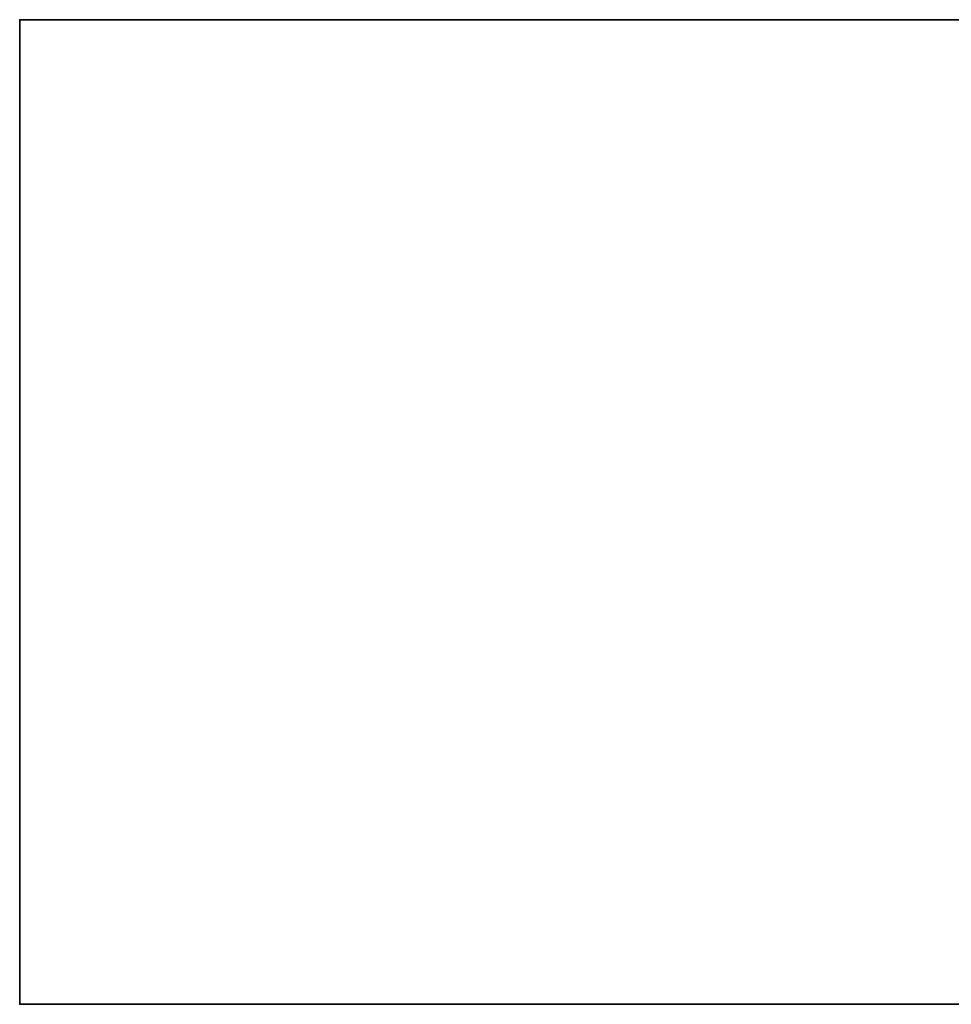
# Model space of a CAD drawing. Header units: millimetres. Extents: x -527 to 5177, y -116 to 161.
# Tile 993 of 1056: x 3823 to 3967, y -9 to 142. Entities that reach past the tile are written whole.
import ezdxf

# ---------------------------------------------------------------- set-up
doc = ezdxf.new("R2010")
doc.units = ezdxf.units.MM
doc.layers.add('152', color=7, linetype='Continuous', true_color=0xffffff)

# ---------------------------------------------------------------- blocks, each defined once
blk = doc.blocks.new('UG_SURFACE_376')
at = {"layer": '152', "color": 252, "linetype": 'Continuous', "lineweight": 35}
for points in [[(3823, -9.3, -7.75), (3823, 142.4, -7.75), (3973, 142.4, -7.75), (3973, -9.3, -7.75)], [(3823, 142.4, 2212.25), (5177, 142.4, 2212.25), (5027, 142.4, 2062.25), (3973, 142.4, 2062.25)], [(3973, 142.4, 2062.25), (3973, 142.4, -7.75), (3823, 142.4, -7.75), (3823, 142.4, 2212.25)], [(3823, -9.3, 2212.25), (3823, 142.4, 2212.25), (3823, 142.4, -7.75), (3823, -9.3, -7.75)], [(5177, -9.3, 2212.25), (5177, 142.4, 2212.25), (3823, 142.4, 2212.25), (3823, -9.3, 2212.25)], [(5177, -9.3, 2212.25), (3823, -9.3, 2212.25), (3973, -9.3, 2062.25), (5027, -9.3, 2062.25)], [(3823, -9.3, 2212.25), (3823, -9.3, -7.75), (3973, -9.3, -7.75), (3973, -9.3, 2062.25)]]:
    blk.add_3dface(points, dxfattribs=at)

msp = doc.modelspace()

# ---------------------------------------------------------------- linework, layer by layer
at = {"layer": '152', "color": 251, "linetype": 'Continuous', "lineweight": -3, "true_color": 0x636466}
for p, q in [((3823, 142.4, -7.75), (3973, 142.4, -7.75)), ((3823, -9.3, 2212.25), (3823, 142.4, 2212.25)), ((3823, 142.4, 2212.25), (5177, 142.4, 2212.25)), ((3823, 142.4, -7.75), (3823, 142.4, 2212.25)), ((3823, 142.4, -7.75), (3823, -9.3, -7.75)), ((3823, -9.3, 2212.25), (5177, -9.3, 2212.25)), ((3823, -9.3, -7.75), (3823, -9.3, 2212.25)), ((3823, -9.3, -7.75), (3973, -9.3, -7.75))]:
    msp.add_line(p, q, dxfattribs=at)

# ---------------------------------------------------------------- block references
msp.add_blockref('UG_SURFACE_376', (0, 0), dxfattribs=at)

doc.saveas('drawing.dxf')
